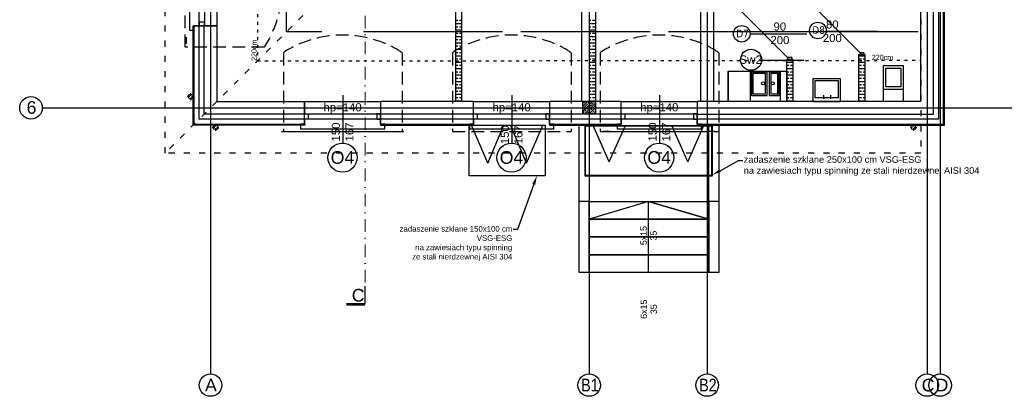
# Model space of a CAD drawing. Header units: millimetres. Extents: x -7023 to 53801, y 9849 to 33561.
# Tile 328 of 537: x 14311 to 16251, y 25924 to 26667. Entities that reach past the tile are written whole.
import ezdxf

# ---------------------------------------------------------------- set-up
doc = ezdxf.new("R2010")
doc.units = ezdxf.units.MM
for name, pattern in [('ACAD_ISO03W100', [30, 12, -18]), ('DASHDOT', [1, 0.5, -0.25, 0, -0.25]), ('DASHED2', [0.375, 0.25, -0.125])]:
    doc.linetypes.add(name, pattern=pattern)
doc.layers.add('.IE_podklad', color=252, linetype='Continuous')
doc.styles.add('Arial', font='arial.ttf', dxfattribs={"height": 125})
doc.styles.add('Opisowy', font='arial.ttf')
doc.styles.get("Standard").update_dxf_attribs({"font": 'arial.ttf'})
doc.linetypes.add('ZIGZAG', pattern='A,0.00254,-5.08,[131,ltypeshp.shx,S=5.08,R=0,X=-5.08,Y=0],-10.16,[131,ltypeshp.shx,S=5.08,R=180,X=5.08,Y=0],-5.08', length=20.32254)

msp = doc.modelspace()

# ---------------------------------------------------------------- linework, layer by layer
at = {"layer": '.IE_podklad', "ltscale": 25}
for p, q in [((14687.4, 28060.3), (14687.4, 25968.2)), ((15433.4, 28060.3), (15433.4, 25968.2)), ((15665.9, 28060.3), (15665.9, 25968.2)), ((16099.4, 28060.3), (16099.4, 25968.2)), ((16124.9, 28060.3), (16124.9, 25968.2)), ((14357.9, 26493), (17656.9, 26493))]:
    msp.add_line(p, q, dxfattribs=at)
at = {"layer": '.IE_podklad', "linetype": 'ACAD_ISO03W100'}
for p, q in [((14597.9, 26403.5), (14597.9, 27712.5)), ((16086.9, 27328.5), (16086.9, 26403.5)), ((15060.4, 26866), (14597.9, 26403.5)), ((16086.9, 26403.5), (14597.9, 26403.5))]:
    msp.add_line(p, q, dxfattribs=at)
at = {"layer": '.IE_podklad', "linetype": 'ACAD_ISO03W100', "ltscale": 0.5}
for p, q in [((14779.7, 27712.5), (14779.7, 26585.4)), ((14779.7, 26585.4), (16086.8, 26586.7))]:
    msp.add_line(p, q, dxfattribs=at)
at = {"layer": '.IE_podklad', "ltscale": 0.5}
for p, q in [((15653.3, 26506.2), (15653.4, 27226.5)), ((15678.4, 27226.5), (15678.3, 26504.8)), ((15418.5, 27005.5), (15418.5, 26505.5)), ((15678.3, 26504.8), (15653.3, 26506.2))]:
    msp.add_line(p, q, dxfattribs=at)
at = {"layer": '.IE_podklad'}
for p, q in [((15170.9, 26505.5), (15170.9, 27005.5)), ((15182.9, 26505.5), (15182.9, 27005.5)), ((15433.4, 27005.5), (15433.4, 26505.5)), ((15445.9, 26933.5), (15445.9, 26505.5)), ((14699.6, 26803.9), (14699.6, 26654.5)), ((16111.9, 26480.5), (16111.9, 26791)), ((16131.9, 26460.5), (16131.9, 26791)), ((16133.9, 26458.5), (16133.9, 26791)), ((14837.4, 26643), (14837.4, 26711.3)), ((16086.9, 26505.5), (16086.7, 26712)), ((15824.5, 26592), (15730.5, 26686)), ((15967.2, 26601.6), (15882.5, 26686.4)), ((15170.9, 26665.7), (15174.5, 26665.7)), ((15170.9, 26659.3), (15182.9, 26659.3)), ((15177.7, 26665.7), (15182.9, 26665.7)), ((15433.4, 26665.7), (15437, 26665.7)), ((15433.4, 26659.3), (15445.4, 26659.3)), ((15440.2, 26665.7), (15445.4, 26665.7)), ((14652.9, 26458.5), (14652.9, 26654.5)), ((14652.9, 26654.5), (14654.9, 26654.5)), ((14699.6, 26654.5), (14654.6, 26654.5)), ((14674.6, 26654.5), (14654.6, 26654.5)), ((14654.6, 26654.5), (14654.6, 26480.5)), ((14906.7, 26643), (14837.4, 26643)), ((15262.6, 26643), (14988.9, 26643)), ((15170.9, 26653), (15174.5, 26653)), ((15170.9, 26646.6), (15182.9, 26646.6)), ((15170.9, 26640.3), (15174.5, 26640.3)), ((15177.7, 26653), (15182.9, 26653)), ((15177.7, 26640.3), (15182.9, 26640.3)), ((15553.6, 26643), (15299, 26643)), ((15433.4, 26653), (15437, 26653)), ((15433.4, 26646.6), (15445.4, 26646.6)), ((15433.4, 26640.3), (15437, 26640.3)), ((15440.2, 26653), (15445.4, 26653)), ((15440.2, 26640.3), (15445.4, 26640.3)), ((16081.4, 26643), (15590, 26643)), ((15750.4, 26639), (15862.6, 26639)), ((15900.5, 26644), (16001.7, 26644)), ((14640.4, 26619.5), (14640.4, 26632)), ((15170.9, 26633.9), (15182.9, 26633.9)), ((15170.9, 26627.6), (15174.5, 26627.6)), ((15170.9, 26621.2), (15182.9, 26621.2)), ((15177.7, 26627.6), (15182.9, 26627.6)), ((15433.4, 26633.9), (15445.4, 26633.9)), ((15433.4, 26627.6), (15437, 26627.6)), ((15433.4, 26621.2), (15445.4, 26621.2)), ((15440.2, 26627.6), (15445.4, 26627.6)), ((15170.9, 26614.9), (15174.5, 26614.9)), ((15170.9, 26608.5), (15182.9, 26608.5)), ((15170.9, 26602.2), (15174.5, 26602.2)), ((15177.7, 26614.9), (15182.9, 26614.9)), ((15177.7, 26602.2), (15182.9, 26602.2)), ((15433.4, 26614.9), (15437, 26614.9)), ((15433.4, 26608.5), (15445.4, 26608.5)), ((15433.4, 26602.2), (15437, 26602.2)), ((15440.2, 26614.9), (15445.4, 26614.9)), ((15440.2, 26602.2), (15445.4, 26602.2)), ((15964.9, 26505.5), (15964.9, 26598)), ((15964.9, 26598), (15976.9, 26598)), ((15967.2, 26601.6), (15967.2, 26598)), ((15974.5, 26601.6), (15967.2, 26601.6)), ((15974.5, 26598), (15967.2, 26598)), ((15974.5, 26601.6), (15974.5, 26598)), ((15976.9, 26598), (15976.9, 26505.5)), ((15170.9, 26595.8), (15182.9, 26595.8)), ((15170.9, 26589.5), (15174.5, 26589.5)), ((15170.9, 26583.1), (15182.9, 26583.1)), ((15177.7, 26589.5), (15182.9, 26589.5)), ((15433.4, 26595.8), (15445.4, 26595.8)), ((15433.4, 26589.5), (15437, 26589.5)), ((15433.4, 26583.1), (15445.4, 26583.1)), ((15440.2, 26589.5), (15445.4, 26589.5)), ((15772.8, 26587.2), (15856.4, 26587.2)), ((15822.9, 26505.5), (15822.9, 26588)), ((15822.9, 26588), (15834.9, 26588)), ((15822.9, 26583.1), (15834.9, 26583.1)), ((15824.5, 26592), (15824.5, 26588)), ((15832.5, 26592), (15824.5, 26592)), ((15832.5, 26588), (15824.5, 26588)), ((15832.5, 26592), (15832.5, 26588)), ((15834.9, 26588), (15834.9, 26505.5)), ((15964.9, 26595.8), (15976.9, 26595.8)), ((15964.9, 26589.5), (15970.1, 26589.5)), ((15964.9, 26583.1), (15976.9, 26583.1)), ((15973.3, 26589.5), (15976.9, 26589.5)), ((15170.9, 26576.8), (15174.5, 26576.8)), ((15170.9, 26570.4), (15182.9, 26570.4)), ((15170.9, 26564.1), (15174.5, 26564.1)), ((15177.7, 26576.8), (15182.9, 26576.8)), ((15177.7, 26564.1), (15182.9, 26564.1)), ((15433.4, 26576.8), (15437, 26576.8)), ((15433.4, 26570.4), (15445.4, 26570.4)), ((15433.4, 26564.1), (15437, 26564.1)), ((15440.2, 26576.8), (15445.4, 26576.8)), ((15440.2, 26564.1), (15445.4, 26564.1)), ((15707.2, 26505.5), (15707.2, 26565.5)), ((15707.2, 26565.5), (15707.2, 26565.5)), ((15707.2, 26565.5), (15707.2, 26505.5)), ((15707.2, 26505.5), (15707.2, 26565.5)), ((15707.2, 26565.5), (15812.7, 26565.5)), ((15812.7, 26565.5), (15812.7, 26565.5)), ((15812.7, 26565.5), (15812.7, 26565.5)), ((15812.7, 26565.5), (15822.9, 26565.5)), ((15822.9, 26576.8), (15827.2, 26576.8)), ((15822.9, 26570.4), (15834.9, 26570.4)), ((15822.9, 26565.5), (15822.9, 26505.5)), ((15822.9, 26505.5), (15822.9, 26565.5)), ((15822.9, 26565.5), (15822.9, 26565.5)), ((15822.9, 26565.5), (15822.9, 26505.5)), ((15822.9, 26564.1), (15827.2, 26564.1)), ((15830.4, 26576.8), (15834.9, 26576.8)), ((15830.4, 26564.1), (15834.9, 26564.1)), ((15964.9, 26576.8), (15970.1, 26576.8)), ((15964.9, 26570.4), (15976.9, 26570.4)), ((15964.9, 26564.1), (15970.1, 26564.1)), ((15973.3, 26576.8), (15976.9, 26576.8)), ((15973.3, 26564.1), (15976.9, 26564.1)), ((15170.9, 26557.7), (15182.9, 26557.7)), ((15170.9, 26551.4), (15174.5, 26551.4)), ((15170.9, 26545), (15182.9, 26545)), ((15177.7, 26551.4), (15182.9, 26551.4)), ((15433.4, 26557.7), (15445.4, 26557.7)), ((15433.4, 26551.4), (15437, 26551.4)), ((15433.4, 26545), (15445.4, 26545)), ((15440.2, 26551.4), (15445.4, 26551.4)), ((15822.9, 26557.7), (15834.9, 26557.7)), ((15822.9, 26551.4), (15827.2, 26551.4)), ((15822.9, 26545), (15834.9, 26545)), ((15830.4, 26551.4), (15834.9, 26551.4)), ((15964.9, 26557.7), (15976.9, 26557.7)), ((15964.9, 26551.4), (15970.1, 26551.4)), ((15964.9, 26545), (15976.9, 26545)), ((15973.3, 26551.4), (15976.9, 26551.4)), ((15170.9, 26538.7), (15174.5, 26538.7)), ((15170.9, 26532.3), (15182.9, 26532.3)), ((15170.9, 26526), (15174.5, 26526)), ((15177.7, 26538.7), (15182.9, 26538.7)), ((15177.7, 26526), (15182.9, 26526)), ((15433.4, 26538.7), (15437, 26538.7)), ((15433.4, 26532.3), (15445.4, 26532.3)), ((15433.4, 26526), (15437, 26526)), ((15440.2, 26538.7), (15445.4, 26538.7)), ((15440.2, 26526), (15445.4, 26526)), ((15822.9, 26538.7), (15827.2, 26538.7)), ((15822.9, 26532.3), (15834.9, 26532.3)), ((15822.9, 26526), (15827.2, 26526)), ((15830.4, 26538.7), (15834.9, 26538.7)), ((15830.4, 26526), (15834.9, 26526)), ((15964.9, 26538.7), (15970.1, 26538.7)), ((15964.9, 26532.3), (15976.9, 26532.3)), ((15964.9, 26526), (15970.1, 26526)), ((15973.3, 26538.7), (15976.9, 26538.7)), ((15973.3, 26526), (15976.9, 26526)), ((14872.5, 26460.5), (14872.5, 26505.5)), ((14873.1, 26505.5), (15022.5, 26505.5)), ((14947.8, 26518.1), (14947.8, 26423.4)), ((15022.5, 26505.5), (15022.5, 26480.5)), ((15205.5, 26505.5), (15022.5, 26505.5)), ((15022.5, 26505.5), (15022.5, 26460.5)), ((15170.9, 26519.6), (15182.9, 26519.6)), ((15170.9, 26513.3), (15174.5, 26513.3)), ((15170.9, 26506.9), (15182.9, 26506.9)), ((15177.7, 26513.3), (15182.9, 26513.3)), ((15205.5, 26460.5), (15205.5, 26505.5)), ((15205.5, 26480.5), (15205.5, 26505.5)), ((15206.1, 26505.5), (15355.5, 26505.5)), ((15280.8, 26518.1), (15280.8, 26423.4)), ((15355.5, 26505.5), (15355.5, 26460.5)), ((15355.5, 26505.5), (15355.5, 26480.5)), ((15496.5, 26505.5), (15355.5, 26505.5)), ((15420.9, 26504.3), (15422, 26505.5)), ((15420.9, 26495.3), (15431, 26505.5)), ((15420.9, 26486.3), (15440, 26505.5)), ((15420.9, 26505.5), (15445.9, 26505.5)), ((15420.9, 26480.5), (15420.9, 26505.5)), ((15420.9, 26499.8), (15422.2, 26501.2)), ((15423.3, 26502.3), (15425.6, 26504.5)), ((15424, 26480.5), (15445.9, 26502.4)), ((15431.2, 26501.2), (15433.4, 26503.4)), ((15433.4, 26519.6), (15445.4, 26519.6)), ((15433.4, 26513.3), (15437, 26513.3)), ((15433.4, 26506.9), (15445.4, 26506.9)), ((15434.6, 26504.5), (15435.5, 26505.5)), ((15439, 26500), (15441.3, 26502.3)), ((15440.2, 26513.3), (15445.4, 26513.3)), ((15442.4, 26503.4), (15444.5, 26505.5)), ((15445.9, 26505.5), (15445.9, 26480.5)), ((15496.5, 26480.5), (15496.5, 26505.5)), ((15496.5, 26460.5), (15496.5, 26505.5)), ((15497.1, 26505.5), (15646.5, 26505.5)), ((15571.8, 26518.1), (15571.8, 26423.4)), ((16086.9, 26505.5), (15646.5, 26505.5)), ((15646.5, 26505.5), (15646.5, 26480.5)), ((15646.5, 26505.5), (15646.5, 26460.5)), ((15822.9, 26519.6), (15834.9, 26519.6)), ((15822.9, 26513.3), (15827.2, 26513.3)), ((15822.9, 26506.9), (15834.9, 26506.9)), ((15830.4, 26513.3), (15834.9, 26513.3)), ((15895.8, 26510.7), (15895.8, 26518.2)), ((15909.5, 26510.7), (15909.5, 26518.2)), ((15964.9, 26519.6), (15976.9, 26519.6)), ((15964.9, 26513.3), (15970.1, 26513.3)), ((15964.9, 26506.9), (15976.9, 26506.9)), ((15973.3, 26513.3), (15976.9, 26513.3)), ((15420.9, 26481.8), (15421.1, 26482.1)), ((15421.1, 26491.1), (15423.3, 26493.3)), ((15422.2, 26483.2), (15424.5, 26485.4)), ((15424.5, 26494.4), (15426.7, 26496.7)), ((15425.6, 26486.6), (15427.8, 26488.8)), ((15427.8, 26497.8), (15430.1, 26500)), ((15428.9, 26489.9), (15431.2, 26492.2)), ((15430.1, 26482.1), (15432.3, 26484.3)), ((15432.3, 26493.3), (15434.6, 26495.5)), ((15433, 26480.5), (15445.9, 26493.4)), ((15433.4, 26485.4), (15435.7, 26487.7)), ((15435.7, 26496.7), (15437.9, 26498.9)), ((15436.8, 26488.8), (15439, 26491.1)), ((15437.9, 26481), (15440.2, 26483.2)), ((15440.2, 26492.2), (15442.4, 26494.4)), ((15441.3, 26484.3), (15443.5, 26486.6)), ((15441.9, 26480.5), (15445.9, 26484.4)), ((15443.5, 26495.5), (15445.8, 26497.8)), ((15444.7, 26487.7), (15445.9, 26488.9)), ((14654.6, 26480.5), (14654.6, 26460.5)), ((14872.5, 26460.5), (14872.5, 26480.5)), ((15205.5, 26480.5), (15022.5, 26480.5)), ((15022.5, 26480.5), (15022.5, 26460.5)), ((15205.5, 26460.5), (15205.5, 26480.5)), ((15496.5, 26480.5), (15355.5, 26480.5)), ((15355.5, 26480.5), (15355.5, 26460.5)), ((15445.9, 26480.5), (15420.9, 26480.5)), ((15428.5, 26480.5), (15428.9, 26481)), ((15496.5, 26460.5), (15496.5, 26480.5)), ((15646.5, 26480.5), (16111.9, 26480.5)), ((15646.5, 26480.5), (15646.5, 26460.5)), ((14873.1, 26458.5), (14652.9, 26458.5)), ((14654.6, 26460.5), (14872.5, 26460.5)), ((14827.4, 26446), (15068.2, 26446)), ((14873.1, 26460.5), (14873.1, 26458.5)), ((15022.5, 26460.5), (15205.5, 26460.5)), ((15022.5, 26460.5), (15022.5, 26458.5)), ((15022.5, 26458.5), (15205.5, 26458.5)), ((15196.9, 26459), (15346.9, 26459)), ((15196.9, 26359), (15196.9, 26459)), ((15233.6, 26384), (15201.9, 26459)), ((15205.5, 26458.5), (15205.5, 26460.5)), ((15233.6, 26384), (15265.4, 26459)), ((15310.1, 26384), (15278.3, 26459)), ((15310.1, 26384), (15341.9, 26459)), ((15346.9, 26459), (15346.9, 26359)), ((15355.5, 26460.5), (15496.5, 26460.5)), ((15355.5, 26460.5), (15355.5, 26458.5)), ((15355.5, 26458.5), (15496.5, 26458.5)), ((15413.9, 26458.5), (15433.5, 26458.5)), ((15413.9, 26168.1), (15413.9, 26458.5)), ((15433.5, 26458.5), (15433.5, 26168.1)), ((15474.2, 26446), (15461.7, 26446)), ((15474.2, 26446), (15669.4, 26446)), ((15496.5, 26458.5), (15496.5, 26460.5)), ((15646.5, 26460.5), (16131.9, 26460.5)), ((15646.5, 26460.5), (15646.5, 26458.5)), ((15646.5, 26458.5), (16131.9, 26458.5)), ((15681.9, 26446), (15669.4, 26446)), ((15669.5, 26458.5), (15689.2, 26458.5)), ((15669.5, 26168.1), (15669.5, 26458.5)), ((15689.2, 26458.5), (15689.2, 26168.1)), ((16131.9, 26458.5), (16133.9, 26458.5)), ((15346.9, 26359), (15196.9, 26359)), ((15433.4, 26308.1), (15413.9, 26308.1)), ((15433.5, 26308.1), (15669.5, 26308.1)), ((15433.5, 26273.1), (15433.5, 26308.1)), ((15550.7, 26308.1), (15433.5, 26273.1)), ((15550.7, 26168.1), (15550.7, 26308.1)), ((15550.7, 26308.1), (15669.5, 26273.1)), ((15669.5, 26273.1), (15550.7, 26308.1)), ((15669.5, 26308.1), (15669.5, 26273.1)), ((15688.9, 26308.1), (15669.5, 26308.1)), ((15669.5, 26273.1), (15433.5, 26273.1)), ((15433.5, 26273.1), (15669.5, 26273.1)), ((15433.5, 26238.1), (15433.5, 26273.1)), ((15669.5, 26273.1), (15669.5, 26238.1)), ((15669.5, 26238.1), (15433.5, 26238.1)), ((15433.5, 26238.1), (15669.5, 26238.1)), ((15433.5, 26203.1), (15433.5, 26238.1)), ((15669.5, 26238.1), (15669.5, 26203.1)), ((15669.5, 26203.1), (15433.5, 26203.1)), ((15433.5, 26203.1), (15669.5, 26203.1)), ((15433.5, 26168.1), (15433.5, 26203.1)), ((15669.5, 26203.1), (15669.5, 26168.1)), ((15433.5, 26168.1), (15413.9, 26168.1)), ((15669.5, 26168.1), (15433.5, 26168.1)), ((15689.2, 26168.1), (15669.5, 26168.1))]:
    msp.add_line(p, q, dxfattribs=at)
at = {"layer": '.IE_podklad', "linetype": 'DASHED2', "ltscale": 100}
for p, q in [((14637.2, 26612.6), (14637.2, 26846.4)), ((14792.9, 26612.6), (14637.2, 26612.6)), ((14830.9, 26601.7), (14830.9, 26446)), ((15064.7, 26601.7), (15064.7, 26446)), ((15163.9, 26601.7), (15163.9, 26446)), ((15397.7, 26601.7), (15397.7, 26446)), ((15454.9, 26601.7), (15454.9, 26446)), ((15688.7, 26601.7), (15688.7, 26446)), ((14830.9, 26446), (15064.7, 26446)), ((15163.9, 26446), (15397.7, 26446)), ((15454.9, 26446), (15688.7, 26446))]:
    msp.add_line(p, q, dxfattribs=at)
at = {"layer": '.IE_podklad', "linetype": 'ZIGZAG'}
for p, q in [((16122.1, 26791), (16122.1, 26470.5)), ((14665, 26470.5), (14665, 26654.8)), ((14872.5, 26470.5), (14665, 26470.5)), ((15205.5, 26470.5), (15022.5, 26470.5)), ((15496.5, 26470.5), (15355.5, 26470.5)), ((16122.1, 26470.5), (15646.5, 26470.5))]:
    msp.add_line(p, q, dxfattribs=at)
at = {"layer": '.IE_podklad', "lineweight": 30}
for p, q in [((14674.6, 26480.5), (14674.6, 26654.5)), ((14674.6, 26480.5), (14674.6, 26654.5)), ((14674.6, 26654.5), (14699.9, 26654.5)), ((14699.9, 26654.5), (14699.9, 26505.5)), ((14699.9, 26505.5), (14872.5, 26505.5)), ((14872.5, 26505.5), (14872.5, 26480.5)), ((14872.5, 26480.5), (14674.6, 26480.5))]:
    msp.add_line(p, q, dxfattribs=at)
at = {"layer": '.IE_podklad', "linetype": 'Continuous'}
for p, q in [((14648.5, 26516.7), (14648.5, 26521.8)), ((14646.8, 26515.1), (14641.8, 26515.1)), ((14648.5, 26513.4), (14648.5, 26508.3)), ((14650.2, 26515.1), (14655.2, 26515.1)), ((14695.7, 26454.3), (14690.7, 26454.3)), ((14697.4, 26456), (14697.4, 26461)), ((14697.4, 26452.6), (14697.4, 26447.6)), ((14699.1, 26454.3), (14704.1, 26454.3)), ((16070.7, 26454.3), (16065.7, 26454.3)), ((16072.4, 26456), (16072.4, 26461)), ((16072.4, 26452.6), (16072.4, 26447.6)), ((16074.1, 26454.3), (16079.1, 26454.3))]:
    msp.add_line(p, q, dxfattribs=at)
at = {"layer": '.IE_podklad', "linetype": 'ByBlock'}
for p, q in [((15425.5, 26458.1), (15675.5, 26458.1)), ((15425.5, 26358.1), (15425.5, 26458.1)), ((15426.5, 26457.1), (15674.5, 26457.1)), ((15426.5, 26359.1), (15426.5, 26457.1)), ((15473.1, 26386.4), (15441.3, 26458.1)), ((15473.1, 26386.4), (15504.9, 26458.1)), ((15627.9, 26386.4), (15596.1, 26458.1)), ((15627.9, 26386.4), (15659.7, 26458.1)), ((15674.5, 26457.1), (15674.5, 26359.1)), ((15675.5, 26458.1), (15675.5, 26358.1)), ((15675.5, 26358.1), (15425.5, 26358.1)), ((15674.5, 26359.1), (15426.5, 26359.1))]:
    msp.add_line(p, q, dxfattribs=at)
at = {"layer": '.IE_podklad', "linetype": 'ByBlock', "lineweight": -2}
for p, q in [((15728, 26388.9), (15736, 26388.9)), ((15292, 26252.6), (15284, 26252.6))]:
    msp.add_line(p, q, dxfattribs=at)
at = {"layer": '.IE_podklad', "linetype": 'DASHDOT', "lineweight": 13, "ltscale": 50}
msp.add_lwpolyline([(14991.8, 28026.8), (14991.8, 26141.3)], dxfattribs=at)
at = {"layer": '.IE_podklad'}
for points in [[(14654.6, 26804.5), (14654.6, 26812.4), (14645.7, 26812.4), (14645.7, 26645.9), (14654.6, 26645.9), (14654.6, 26654.5), (14664.8, 26654.5), (14664.8, 26804.5)], [(14675.4, 26804.5), (14675.4, 26654.5), (14664.8, 26654.5), (14664.8, 26804.5)], [(14675.4, 26654.5), (14675.4, 26661.7), (14664.8, 26661.7), (14664.8, 26654.5)], [(15810.1, 26565.5), (15810.1, 26505.5), (15751.1, 26505.5), (15751.1, 26565.5)], [(15784.1, 26563.5), (15753.1, 26563.5), (15753.1, 26517.5), (15784.1, 26517.5)], [(15781.1, 26560.5), (15756.1, 26560.5), (15756.1, 26520.5), (15781.1, 26520.5)], [(15808.1, 26563.5), (15788.1, 26563.5), (15788.1, 26517.5), (15808.1, 26517.5)], [(15805.1, 26560.5), (15791.1, 26560.5), (15791.1, 26520.5), (15805.1, 26520.5)], [(16012.8, 26576), (16012.8, 26506), (16052.8, 26506), (16052.8, 26576)], [(16047.8, 26571), (16047.8, 26534.1), (16017.8, 26534.1), (16017.8, 26571)], [(15874, 26505.5), (15929, 26505.5), (15929, 26550.1), (15874, 26550.1)], [(15878.2, 26513), (15924.9, 26513), (15924.9, 26546), (15878.2, 26546)], [(16052.8, 26506), (16052.8, 26529.1), (16012.8, 26529.1), (16012.8, 26506)], [(14872.5, 26481.3), (15022.5, 26481.3), (15022.5, 26470.7), (14872.5, 26470.7)], [(14872.5, 26481.3), (14879.7, 26481.3), (14879.7, 26470.7), (14872.5, 26470.7)], [(15022.5, 26481.3), (15015.3, 26481.3), (15015.3, 26470.7), (15022.5, 26470.7)], [(15205.5, 26481.3), (15355.5, 26481.3), (15355.5, 26470.7), (15205.5, 26470.7)], [(15205.5, 26481.3), (15212.7, 26481.3), (15212.7, 26470.7), (15205.5, 26470.7)], [(15355.5, 26481.3), (15348.3, 26481.3), (15348.3, 26470.7), (15355.5, 26470.7)], [(15496.5, 26481.3), (15646.5, 26481.3), (15646.5, 26470.7), (15496.5, 26470.7)], [(15496.5, 26481.3), (15503.7, 26481.3), (15503.7, 26470.7), (15496.5, 26470.7)], [(15646.5, 26481.3), (15639.3, 26481.3), (15639.3, 26470.7), (15646.5, 26470.7)], [(14872.5, 26460.5), (14864.5, 26460.5), (14864.5, 26451.6), (15031.1, 26451.6), (15031.1, 26460.5), (15022.5, 26460.5), (15022.5, 26470.7), (14872.5, 26470.7)], [(15205.5, 26460.5), (15197.5, 26460.5), (15197.5, 26451.6), (15364.1, 26451.6), (15364.1, 26460.5), (15355.5, 26460.5), (15355.5, 26470.7), (15205.5, 26470.7)], [(15496.5, 26460.5), (15488.5, 26460.5), (15488.5, 26451.6), (15655.1, 26451.6), (15655.1, 26460.5), (15646.5, 26460.5), (15646.5, 26470.7), (15496.5, 26470.7)]]:
    msp.add_lwpolyline(points, close=True, dxfattribs=at)
at = {"layer": '.IE_podklad', "linetype": 'ByBlock', "lineweight": -2}
for points in [[(15691.3, 26368.9), (15728, 26388.9)], [(15324.3, 26342), (15292, 26252.6)]]:
    msp.add_lwpolyline(points, dxfattribs=at)
at = {"layer": '.IE_podklad', "lineweight": 30, "ltscale": 25}
msp.add_lwpolyline([(14991.8, 26105.3), (14991.8, 26141.3)], dxfattribs=at)
at = {"layer": '.IE_podklad', "ltscale": 25, "const_width": 5}
msp.add_lwpolyline([(14954.8, 26105.3), (14991.8, 26105.3)], dxfattribs=at)
at = {"layer": '.IE_podklad', "linetype": 'Continuous'}
for centre, radius in [((15884.2, 26645.5), 16.3), ((15734.1, 26639), 16.3), ((14333.7, 26493), 22.2), ((14648.5, 26515.1), 4.5), ((14697.4, 26454.3), 4.5), ((16072.4, 26454.3), 4.5), ((14687.4, 25945.9), 22.2), ((15433.4, 25945.9), 22.2), ((15665.9, 25945.9), 22.2), ((16099.4, 25945.9), 22.2), ((16124.9, 25945.9), 22.2)]:
    msp.add_circle(centre, radius, dxfattribs=at)
at = {"layer": '.IE_podklad'}
for centre, radius in [((15752.5, 26587.7), 20.8), ((15776.3, 26541.2), 3), ((15795.1, 26541.2), 3), ((14947.5, 26394.7), 28.7), ((15280.5, 26394.7), 28.7), ((15571.5, 26394.7), 28.7)]:
    msp.add_circle(centre, radius, dxfattribs=at)
at = {"layer": '.IE_podklad', "linetype": 'DASHED2', "ltscale": 100}
for points, start_tangent, end_tangent in [([(14792.9, 26846.4), (14818.8, 26790.5), (14827.7, 26729.5), (14818.8, 26668.5), (14792.9, 26612.6)], (0.583316, -0.812245), (-0.555737, -0.831358)), ([(15064.7, 26601.7), (15008.8, 26627.6), (14947.8, 26636.5), (14886.8, 26627.6), (14830.9, 26601.7)], (-0.812245, 0.583316), (-0.831358, -0.555737)), ([(15397.7, 26601.7), (15341.8, 26627.6), (15280.8, 26636.5), (15219.8, 26627.6), (15163.9, 26601.7)], (-0.812245, 0.583316), (-0.831358, -0.555737)), ([(15688.7, 26601.7), (15632.8, 26627.6), (15571.8, 26636.5), (15510.8, 26627.6), (15454.9, 26601.7)], (-0.812245, 0.583316), (-0.831358, -0.555737))]:
    msp.add_spline(points, degree=3, dxfattribs=dict(at, start_tangent=start_tangent, end_tangent=end_tangent))
at = {"layer": '.IE_podklad'}
for points in [[(15692.8, 26366.3), (15675.5, 26360.3), (15689.9, 26371.5)], [(15321.5, 26343.1), (15330.5, 26359), (15327.2, 26341)]]:
    msp.add_solid(points, dxfattribs=at)

# ---------------------------------------------------------------- texts
at = {"layer": '.IE_podklad', "linetype": 'Continuous', "style": 'Opisowy'}
for s, height, p in [('90', 16, (15796.7, 26645.3)), ('80', 16, (15900, 26649.4)), ('200', 16, (15893.9, 26622.7)), ('200', 16, (15790.6, 26618.6)), ('Sw2', 16.64, (15729.1, 26579.7)), ('O4', 25, (14924.1, 26382.5)), ('O4', 25, (15257.1, 26382.5)), ('O4', 25, (15548.1, 26382.5))]:
    msp.add_text(s, height=height, dxfattribs=at).set_placement(p)
at = {"layer": '.IE_podklad', "linetype": 'Continuous', "lineweight": 9, "ltscale": 50, "style": 'Opisowy'}
for rotation, p in [(90, (14778.2, 26585.5)), (360, (15990.6, 26587.6))]:
    msp.add_text('220cm', height=10, rotation=rotation, dxfattribs=at).set_placement(p)
at = {"layer": '.IE_podklad', "linetype": 'Continuous'}
for s, height, rotation, style, p in [('hp=140', 16, 360, 'Opisowy', (14910, 26486)), ('hp=140', 16, 360, 'Opisowy', (15243, 26486)), ('hp=140', 16, 360, 'Opisowy', (15534, 26486)), ('150', 16, 90, 'Opisowy', (14942.3, 26426.6)), ('167', 16, 90, 'Opisowy', (14969.1, 26426.6)), ('150', 16, 90, 'Opisowy', (15566.3, 26426.6)), ('167', 16, 90, 'Opisowy', (15593.1, 26426.6)), ('150', 16, 90, 'Opisowy', (15275.3, 26421.2)), ('167', 16, 90, 'Opisowy', (15302.1, 26421.1)), ('5x15', 12.5, 90, 'Arial', (15547, 26221.9)), ('35', 12.5, 90, 'Arial', (15566.7, 26231.1)), ('6x15', 12.5, 90, 'Arial', (15547.3, 26076.6)), ('35', 12.5, 90, 'Arial', (15566.9, 26085.8))]:
    msp.add_text(s, height=height, rotation=rotation, dxfattribs=dict(at, style=style)).set_placement(p)
at = {"layer": '.IE_podklad', "attachment_point": 1}
for s, insert, char_height, width in [('{\\fTahoma|b0|i0|c238|p34;D7}', (15723.2, 26646.9), 15, 230.441), ('{\\fTahoma|b0|i0|c238|p34;D8}', (15873.1, 26653.9), 15, 230.441), ('6', (14325, 26506.3), 25, 30.102), ('{\\fArial|b0|i0|c238|p34;A}', (14676.5, 25958.4), 25, 492.116), ('{\\W0.8;B1}', (15417.9, 25958.4), 25, 492.116), ('{\\W0.8;B2}', (15650.4, 25958.4), 25, 492.116), ('C', (16088.5, 25958.4), 25, 492.116), ('D', (16116, 25958.4), 25, 492.116)]:
    msp.add_mtext(s, dxfattribs=dict(at, insert=insert, char_height=char_height, width=width))
at = {"layer": '.IE_podklad'}
for s, insert, char_height, attachment_point in [('\\pxql;zadaszenie szklane 250x100 cm VSG-ESG\\Pna zawiesiach typu spinning ze stali nierdzewnej AISI 304', (15738, 26397.4), 13, 1), ('\\pxqr;zadaszenie szklane 150x100 cm \\PVSG-ESG\\Pna zawiesiach typu spinning\\P ze stali nierdzewnej AISI 304', (15282, 26259.7), 11, 3)]:
    msp.add_mtext(s, dxfattribs=dict(at, insert=insert, char_height=char_height, attachment_point=attachment_point))
at = {"layer": '.IE_podklad', "ltscale": 25, "insert": (14965.7, 26110.3), "char_height": 25, "attachment_point": 7, "style": 'Arial'}
msp.add_mtext_dynamic_manual_height_columns('C', width=190.33, gutter_width=1, heights=[-25.9], dxfattribs=at)

doc.saveas('drawing.dxf')
